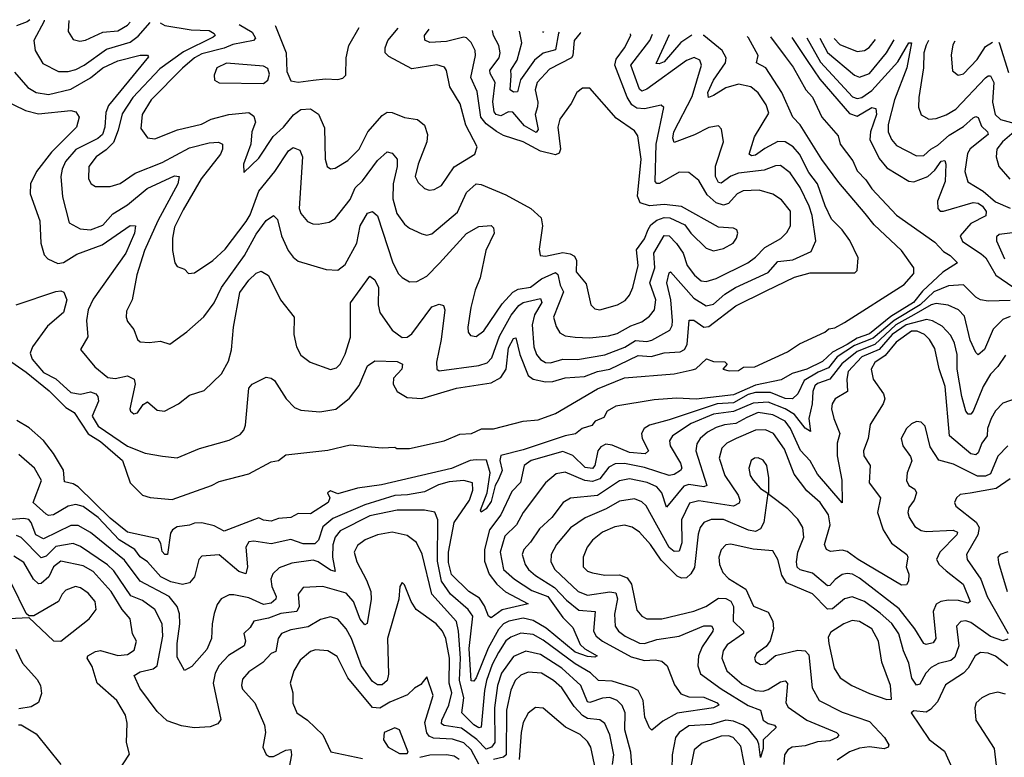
# Model space of a CAD drawing. Extents: x 1552294 to 1694791, y 811929 to 917222.
# Tile 283 of 643: x 1573988 to 1577971, y 914194 to 917179. Entities that reach past the tile are written whole.
import ezdxf

# ---------------------------------------------------------------- set-up
doc = ezdxf.new("R2010")
doc.units = 0

msp = doc.modelspace()

# ---------------------------------------------------------------- linework, layer by layer
at = {"layer": '0CON10XD'}
for points in [[(1574029.8, 917179.3), (1574019.3, 917170.7), (1573975.3, 917155)], [(1574088, 917178), (1574087.1, 917172.9), (1574045.4, 917095), (1574051.5, 917055), (1574082, 917002), (1574145, 916969.7), (1574185, 916969), (1574215, 916978.3), (1574248.6, 916995), (1574339.4, 917060.6), (1574435, 917088.2), (1574467.6, 917112.4), (1574515.7, 917168)], [(1574187.2, 917175.6), (1574185, 917131.2), (1574205, 917099.4), (1574231.9, 917091.9), (1574255, 917095.9), (1574325, 917129.4), (1574385.5, 917134.5), (1574425, 917156.9), (1574435.5, 917169.8)], [(1574556, 917167), (1574575, 917155.6), (1574682.4, 917137.6), (1574755, 917135.3), (1574775, 917123.8), (1574778.9, 917115), (1574771.5, 917108.5), (1574650.6, 917049.4), (1574555, 916980.2), (1574445.5, 916864.5), (1574402.3, 916797.7), (1574387.2, 916732.8), (1574367.7, 916682.3), (1574338, 916652), (1574298, 916625), (1574267.5, 916585), (1574266.2, 916535), (1574277.3, 916515), (1574295, 916503.8), (1574355, 916503.9), (1574395, 916516), (1574455, 916557.7), (1574565, 916601.2), (1574675, 916661.3), (1574755, 916681.6), (1574793.1, 916683.1), (1574808.9, 916675), (1574808.8, 916655), (1574800, 916635), (1574722, 916535), (1574649.5, 916410.5), (1574615, 916340), (1574605.9, 916295), (1574605.9, 916245), (1574615.4, 916195.4), (1574625, 916180.8), (1574655, 916169.2), (1574671.7, 916151.7), (1574695, 916154.5), (1574770, 916205), (1574819.9, 916250.1), (1574905, 916362.4), (1574920.7, 916389.3), (1574955.7, 916485), (1575020.4, 916565), (1575075, 916648.5), (1575095, 916662.5), (1575121.2, 916651.2), (1575132.3, 916625), (1575118.6, 916415), (1575125, 916394.4), (1575153.1, 916363.1), (1575173.6, 916353.6), (1575195, 916352.5), (1575240, 916360), (1575264.4, 916375), (1575325, 916452.2), (1575345, 916498.9), (1575375, 916527.6), (1575435, 916610), (1575475, 916644.6), (1575495, 916639.2), (1575515.2, 916615), (1575514.7, 916584.7), (1575498.9, 916515), (1575497.6, 916455), (1575513.8, 916395), (1575545, 916351.8), (1575565, 916335.4), (1575615, 916313.2), (1575635, 916307.7), (1575655, 916312.9), (1575759.5, 916400.5), (1575795, 916480.5), (1575834.8, 916515.2), (1575855, 916512.1), (1575955, 916471.2), (1576055.8, 916415), (1576097.6, 916377.6), (1576102.7, 916345), (1576088.8, 916251.2), (1576093.8, 916225), (1576115, 916221.8), (1576185, 916237.2), (1576215, 916231.9), (1576231.8, 916221.8), (1576239.8, 916205), (1576239.5, 916159.5), (1576280.1, 916110.1), (1576298.1, 916025), (1576315, 916008.9), (1576335, 916005.5), (1576405.8, 916025), (1576436.7, 916043.3), (1576454.5, 916065), (1576468.1, 916095), (1576490, 916185), (1576482.5, 916247.5), (1576515, 916293.1), (1576530.2, 916329.8), (1576541.3, 916348.7), (1576565, 916368.2), (1576595, 916378.7), (1576617.4, 916377.4), (1576678.6, 916348.6), (1576703.2, 916315), (1576764.7, 916254.7), (1576795, 916243.9), (1576835, 916253.2), (1576874.3, 916275), (1576888.1, 916295), (1576892.9, 916315), (1576888.9, 916328.9), (1576875, 916335.6), (1576815, 916339.6), (1576665, 916423.5), (1576595, 916431.8), (1576535, 916426.5), (1576498.3, 916438.3), (1576486.5, 916465), (1576502.2, 916615), (1576488.9, 916708.9), (1576475, 916728.9), (1576401.3, 916781.3), (1576295, 916902), (1576265, 916901.9), (1576241.4, 916885), (1576219.4, 916840.6), (1576173.5, 916776.5), (1576164.6, 916744.6), (1576176.3, 916655), (1576170.6, 916639.4), (1576155, 916632.3), (1576095, 916646.8), (1576025, 916685.2), (1575945, 916710.7), (1575917.1, 916727.1), (1575875, 916758), (1575854, 916785), (1575839.2, 916889.2), (1575812.8, 916945), (1575832.1, 917035), (1575831.1, 917055), (1575815, 917086.4), (1575795.9, 917105.9), (1575785, 917108.9), (1575715, 917090.4), (1575646.9, 917086.9), (1575626.7, 917096.7), (1575625.4, 917115), (1575644.2, 917141.6)], [(1574875.7, 917159.6), (1574929.1, 917129.1), (1574942.5, 917105), (1574934, 917095), (1574850.8, 917079.2), (1574815, 917063.6), (1574725, 917041.5), (1574695.7, 917025), (1574647.4, 916982.6), (1574520.3, 916855), (1574484.3, 916795), (1574478.7, 916738.7), (1574505, 916700.8), (1574535, 916696.9), (1574626.6, 916733.4), (1574723.6, 916756.4), (1574763.5, 916776.5), (1574834.2, 916795.8), (1574915, 916803.8), (1574935, 916789.4), (1574942.3, 916765), (1574927.1, 916725), (1574923.3, 916675), (1574893.3, 916595), (1574895, 916561.2), (1574955, 916619.6), (1575013.5, 916706.5), (1575055, 916744.7), (1575095.9, 916794.1), (1575125, 916815.3), (1575165, 916819.2), (1575197.1, 916797.1), (1575221.2, 916741.2), (1575223.8, 916615), (1575232.5, 916585), (1575245, 916575.8), (1575265, 916577.8), (1575315, 916608.9), (1575361.3, 916655), (1575396.1, 916725), (1575455, 916791.5), (1575475, 916805.3), (1575495, 916804.2), (1575545, 916783.2), (1575597.5, 916775), (1575625, 916753.1), (1575637.5, 916715), (1575635.3, 916685), (1575600, 916595), (1575587.7, 916545), (1575600.1, 916520.1), (1575625, 916496.7), (1575645, 916489.5), (1575665, 916491.8), (1575695, 916508.5), (1575745.6, 916584.4), (1575829.2, 916635), (1575838.2, 916665), (1575792.9, 916752.9), (1575769.4, 916839.4), (1575727.5, 916907.5), (1575715, 916973.8), (1575706.9, 916986.9), (1575675, 916996.8), (1575575, 916980.3), (1575481, 917031), (1575466.4, 917045), (1575466.8, 917065), (1575478, 917095), (1575518.5, 917144.6)], [(1573915, 916859.3), (1574011.4, 916811.4), (1574065, 916797.8), (1574195, 916811.8), (1574216.1, 916806.1), (1574228.5, 916785), (1574218.2, 916745), (1574116.7, 916643.3), (1574056.3, 916565), (1574032, 916515), (1574030.7, 916475), (1574070, 916365), (1574073.9, 916275), (1574087.2, 916227.2), (1574102.1, 916212.1), (1574143.2, 916193.2), (1574165, 916197.3), (1574219.9, 916230.1), (1574321.6, 916268.4), (1574435, 916346.1), (1574456.7, 916345), (1574453.4, 916315), (1574417.7, 916235), (1574285, 916047.9), (1574265.2, 916005), (1574258.3, 915961.7), (1574263.6, 915896.4), (1574234.6, 915845), (1574292.5, 915775), (1574345, 915731.9), (1574375, 915727.1), (1574425, 915738.4), (1574451.6, 915725), (1574455.2, 915705), (1574434.2, 915605), (1574436.7, 915595), (1574450, 915585), (1574465, 915588.8), (1574487.5, 915622.5), (1574505, 915632.9), (1574545, 915598.8), (1574574.6, 915595.4), (1574630.8, 915625), (1574675, 915660), (1574735, 915679.4), (1574805, 915746.9), (1574832.7, 915797.3), (1574845, 915843.8), (1574853.2, 915935), (1574879.1, 916075), (1574915, 916125.5), (1574945, 916153.5), (1574965, 916161.9), (1574995, 916144.2), (1575043.6, 916045), (1575098.5, 915975), (1575096.7, 915905), (1575107.3, 915855), (1575125, 915821.9), (1575162.8, 915792.8), (1575245, 915764.4), (1575269.8, 915770.2), (1575285, 915785.8), (1575305, 915826), (1575326.3, 915895), (1575326.8, 916033.2), (1575405, 916140.8), (1575425, 916127.1), (1575440.2, 916095), (1575438.8, 916025), (1575445, 915994.4), (1575495, 915922.7), (1575535, 915893.9), (1575555, 915894.1), (1575575, 915908.5), (1575655, 916017.3), (1575685, 916028.1), (1575703, 916023), (1575707.5, 916005), (1575693.1, 915885), (1575674.1, 915794.1), (1575675.4, 915765.4), (1575685, 915758.2), (1575845, 915779.3), (1575878.6, 915791.4), (1575898.4, 915811.6), (1575929, 915899), (1575976.1, 915983.9), (1576006.7, 916023.3), (1576025, 916035.1), (1576095, 916050.9), (1576100.6, 916035), (1576069.9, 915985), (1576061.2, 915945), (1576068, 915855), (1576078.6, 915825), (1576094.2, 915804.2), (1576115, 915791.9), (1576135, 915790.2), (1576184.8, 915805.2), (1576244.3, 915804.3), (1576355, 915822.6), (1576435.7, 915854.3), (1576478.5, 915881.5), (1576525, 915877.1), (1576545, 915882.5), (1576617.6, 915922.4), (1576627.8, 915942.2), (1576628.8, 915961.2), (1576622.5, 916045), (1576606.1, 916113.9), (1576614.8, 916155.2), (1576620.9, 916159.1), (1576715, 916053), (1576765, 916022), (1576795, 916028.4), (1576841, 916069), (1576883.4, 916095), (1577015, 916156.6), (1577055, 916201.1), (1577115, 916207.2), (1577189.3, 916240.7), (1577208.9, 916285), (1577193, 916387), (1577181.4, 916425), (1577145, 916499.6), (1577105, 916560), (1577065, 916589.3), (1577045, 916588.4), (1576999.1, 916570.9), (1576895, 916558.2), (1576864.4, 916545.6), (1576825, 916518), (1576815, 916520.4), (1576803.2, 916545), (1576803.2, 916586.8), (1576834.5, 916685), (1576826.7, 916736.7), (1576815, 916750), (1576775, 916742.7), (1576717, 916713), (1576635, 916681.9), (1576629.6, 916699.6), (1576634.1, 916725), (1576708.5, 916868.5), (1576746.5, 916995), (1576739.5, 917015), (1576716, 917026), (1576685, 917014.1), (1576525, 916897.5), (1576505, 916890.5), (1576495, 916897.5), (1576460.2, 916995), (1576537.5, 917095), (1576547.8, 917120.5)], [(1573967.1, 916967.1), (1574021.8, 916905), (1574055, 916884.3), (1574105, 916876), (1574195, 916898.4), (1574275, 916944.1), (1574325, 916983.9), (1574385, 917012.8), (1574475.3, 917035.3), (1574505.5, 917035.5), (1574509.2, 917029.2), (1574348, 916832), (1574336.5, 916803.5), (1574333.4, 916745), (1574322.9, 916715), (1574305, 916698.4), (1574215.9, 916654.1), (1574174.3, 916605), (1574160, 916575), (1574155.3, 916545), (1574161.9, 916461.9), (1574187.9, 916357.9), (1574232.6, 916332.6), (1574275, 916329.5), (1574325, 916348.4), (1574365, 916393.4), (1574425, 916430), (1574504, 916496), (1574615, 916547.8), (1574634, 916545), (1574628.2, 916515), (1574547, 916365), (1574493.3, 916245), (1574462.6, 916147.4), (1574443.1, 916045), (1574420.6, 915999.4), (1574419.5, 915975), (1574425, 915958), (1574450, 915925), (1574464.6, 915884.6), (1574475, 915875.8), (1574512.4, 915872.4), (1574557.9, 915877.9), (1574595, 915866), (1574665, 915916.1), (1574732.6, 915977.4), (1574775, 916033.1), (1574804.2, 916095), (1574897.3, 916225), (1574945, 916311.8), (1574985, 916366.9), (1575015, 916386.9), (1575031.2, 916371.2), (1575047.3, 916305), (1575074.3, 916245), (1575095, 916217.9), (1575115, 916201.8), (1575228.3, 916168.3), (1575275, 916165.5), (1575305, 916188.5), (1575352.2, 916275), (1575365.8, 916345), (1575395, 916395.8), (1575415, 916403.3), (1575435.8, 916385), (1575497.6, 916195), (1575520.7, 916150.7), (1575535, 916136.5), (1575565, 916118.5), (1575595, 916119.6), (1575635, 916140.9), (1575685.7, 916194.3), (1575795, 916314.5), (1575845, 916342.2), (1575895, 916346.2), (1575905, 916337.5), (1575907.8, 916315), (1575873.2, 916245), (1575850.7, 916135), (1575830.5, 916085), (1575812.6, 916015), (1575800.4, 915935), (1575802.7, 915915), (1575811.6, 915901.6), (1575835, 915897.3), (1575865, 915920), (1575940.4, 916029.6), (1575983.2, 916076.8), (1576005, 916088.8), (1576055, 916096.6), (1576098.7, 916131.3), (1576155, 916156.5), (1576165, 916148.2), (1576174.2, 916105), (1576187.9, 916077.9), (1576147.4, 915975), (1576158, 915938), (1576172.7, 915912.7), (1576195, 915900), (1576235, 915894.3), (1576295, 915892.5), (1576369.7, 915900.3), (1576405, 915909.4), (1576459.7, 915940.3), (1576505, 915957.3), (1576535, 915979.7), (1576556.3, 916005), (1576561.7, 916045), (1576536.8, 916115), (1576557.3, 916175), (1576553, 916235), (1576594.6, 916305.4), (1576615, 916304.3), (1576645, 916273.8), (1576672.2, 916235), (1576687.4, 916185), (1576717.9, 916145), (1576745, 916122), (1576765, 916119.3), (1576805, 916132), (1576933.8, 916195), (1576965, 916217.8), (1577002, 916258), (1577066.8, 916293.2), (1577091.3, 916318.7), (1577105.3, 916345), (1577105.8, 916405), (1577069.9, 916449.9), (1577035, 916473.5), (1576979.1, 916489.1), (1576915, 916487.3), (1576890.3, 916475), (1576855, 916436), (1576835, 916428.3), (1576805, 916438.2), (1576769.4, 916470.6), (1576735, 916528.9), (1576695, 916560.4), (1576655, 916561.8), (1576576.1, 916516.1), (1576565, 916516.9), (1576558.4, 916525), (1576562.3, 916675), (1576594.2, 916824.2), (1576582.9, 916832.9), (1576515, 916819), (1576485, 916820.7), (1576464.7, 916834.7), (1576445.1, 916865.1), (1576394.8, 916995), (1576400.4, 917019.6), (1576434.8, 917065), (1576459.5, 917115), (1576459, 917122.6)], [(1575022, 917156.1), (1575023.6, 917153.6), (1575065.7, 917045), (1575069.5, 916969.5), (1575085, 916932), (1575115, 916926.7), (1575175, 916934.2), (1575225, 916939.6), (1575275, 916936.7), (1575295, 916942.9), (1575307.1, 916955), (1575309.1, 917025), (1575319.2, 917075), (1575361.1, 917148.2)], [(1576258.4, 917127.3), (1576254.9, 917125.1), (1576231, 917095), (1576226, 917035), (1576220.3, 917025), (1576131, 916979), (1576081.9, 916925), (1576073.3, 916895), (1576084.5, 916845), (1576082.7, 916827.3), (1576073.5, 916795), (1576085.2, 916734.8), (1576077.1, 916722.9), (1576029.5, 916749.5), (1575983.1, 916805), (1575965, 916805.9), (1575935, 916789.7), (1575916.1, 916796.1), (1575906.8, 916806.8), (1575902.5, 916847.5), (1575911.3, 916925), (1575891, 916961), (1575890, 916975), (1575927.5, 917025), (1575931.9, 917045), (1575926.8, 917075), (1575904.3, 917115), (1575901.1, 917135.6)], [(1576170.8, 917129.3), (1576167.7, 917125), (1576155, 917057.5), (1576105, 917044.2), (1576070.6, 917015), (1576014.3, 916935.7), (1576002.1, 916887.9), (1575985, 916886.4), (1575972.1, 916895), (1575976.5, 916953.5), (1575974.8, 916975), (1576000, 917015), (1576018.8, 917085), (1576009.6, 917133.1)], [(1576107.4, 917130.8), (1576105, 917128), (1576105, 917130.9)], [(1576707.3, 917116.8), (1576662.5, 917087.5), (1576595, 917008.5), (1576575, 917000), (1576562.5, 917002.5), (1576616.7, 917118.9)], [(1573938.8, 915805), (1574015, 915753), (1574107.6, 915677.6), (1574175, 915610.2), (1574209.4, 915589.4), (1574265, 915503.9), (1574315, 915472.6), (1574403.8, 915395), (1574435, 915305.5), (1574485, 915255.8), (1574515.5, 915245.5), (1574605, 915237.4), (1574764.4, 915295), (1574795, 915310.6), (1574915, 915341.9), (1575005, 915390), (1575035, 915396.2), (1575065, 915418.8), (1575235, 915437.1), (1575325, 915459.2), (1575455, 915446.7), (1575505, 915450), (1575514.2, 915444.2), (1575565, 915443.8), (1575705, 915475.6), (1575768.3, 915501.7), (1575816, 915505), (1575856.7, 915523.3), (1575905, 915524.1), (1576025.3, 915554.7), (1576085, 915559.7), (1576155, 915586.2), (1576324.7, 915685.3), (1576435, 915730.6), (1576635, 915746.9), (1576707.9, 915762.1), (1576722.9, 915767.1), (1576766.4, 915806.4), (1576795, 915796), (1576840, 915795), (1576850, 915785), (1576832.5, 915765), (1576858.3, 915758.3), (1576895, 915760), (1576916.5, 915773.5), (1576961.4, 915775), (1577094, 915835), (1577142.6, 915867.4), (1577245, 915914.3), (1577261.5, 915928.5), (1577285, 915932.6), (1577325, 915954.3), (1577565, 916108), (1577605, 916152.6), (1577605.1, 916175.1), (1577554.8, 916245), (1577445, 916348.8), (1577408, 916395), (1577301.1, 916521.1), (1577233, 916613), (1577145, 916753.2), (1577115.1, 916785.1), (1577071.2, 916885), (1577006.1, 916985), (1576968.7, 917005), (1576974.9, 917035), (1576936, 917106), (1576930.4, 917111.6)], [(1573974.4, 916025), (1574135, 916079.6), (1574155, 916082.2), (1574167.2, 916077.2), (1574178.9, 916045), (1574166.2, 915995), (1574100.5, 915939.5), (1574040.4, 915855), (1574030.5, 915829.5), (1574038.6, 915805), (1574085, 915751.2), (1574135, 915725.9), (1574195, 915670.8), (1574235, 915663.7), (1574275, 915673.3), (1574295.9, 915665), (1574304.1, 915654.1), (1574306.5, 915635), (1574282, 915575), (1574305.9, 915535), (1574425, 915454.2), (1574495.5, 915425.5), (1574566.5, 915413.5), (1574625, 915406.2), (1574715, 915444.6), (1574835, 915478.2), (1574879.8, 915500.2), (1574895, 915518.1), (1574901.8, 915538.2), (1574915, 915688.6), (1574928.5, 915705), (1574985, 915732.4), (1575005, 915728.6), (1575018.7, 915718.7), (1575066.2, 915645), (1575099.6, 915609.6), (1575125, 915598.8), (1575202.1, 915592.1), (1575266.6, 915603.4), (1575322.5, 915647.5), (1575361, 915699), (1575395, 915778), (1575425, 915798.6), (1575514.5, 915795.5), (1575537.1, 915785), (1575534.2, 915765), (1575500.7, 915729.3), (1575499.1, 915705), (1575514.7, 915675), (1575555, 915650.5), (1575615, 915646.5), (1575755, 915688.7), (1575895, 915710), (1575935, 915731.3), (1575955.3, 915764.7), (1575965, 915851.8), (1575985, 915888.8), (1575995, 915892.5), (1576011.1, 915825), (1576045, 915739.4), (1576065, 915724), (1576115, 915713.2), (1576145, 915714.9), (1576195, 915730.2), (1576272.2, 915735), (1576325, 915755.5), (1576375, 915765.5), (1576490.1, 915819.9), (1576543, 915817), (1576595, 915830.6), (1576660, 915835), (1576676.8, 915845), (1576688.5, 915865), (1576696.5, 915963.5), (1576715, 915963.2), (1576755, 915934.8), (1576775, 915937.6), (1576885, 916021), (1577007.9, 916082.1), (1577122.5, 916137.5), (1577184.9, 916155.1), (1577365.7, 916154.3), (1577376.2, 916165), (1577379.4, 916215), (1577346, 916286), (1577315, 916328.4), (1577271.8, 916371.8), (1577245.9, 916425.9), (1577214.8, 916515), (1577180.7, 916560.7), (1577142.3, 916635), (1577116.8, 916665), (1577085, 916685.2), (1577055, 916685.9), (1577001.5, 916658.5), (1576965, 916630.7), (1576948.8, 916628.8), (1576938.5, 916635), (1576960, 916705), (1577018.3, 916801.7), (1577008.1, 916835), (1576975, 916883.7), (1576945, 916907.3), (1576895, 916918.4), (1576845, 916904.2), (1576795, 916872.8), (1576774.3, 916864.3), (1576771.7, 916885), (1576795, 916934.1), (1576843, 917005), (1576846, 917025), (1576829.8, 917055), (1576755, 917115.7), (1576752.6, 917115.7)], [(1577025.2, 917109.4), (1577085, 917030.2), (1577117, 916987), (1577168.6, 916895), (1577195.1, 916865.1), (1577232.8, 916785), (1577298.8, 916708.8), (1577307.4, 916675), (1577358.5, 916608.5), (1577375, 916567.3), (1577410.6, 916530.6), (1577435, 916494.4), (1577535, 916388.5), (1577689.5, 916279.5), (1577725, 916240.7), (1577752.2, 916225), (1577781.5, 916195), (1577722.2, 916157.8), (1577639.4, 916080.6), (1577603.6, 916035), (1577512.1, 915977.9), (1577425, 915907.5), (1577375, 915890.8), (1577335.8, 915865), (1577275.8, 915834.2), (1577235, 915795.6), (1577171.7, 915765), (1577112.9, 915747.1), (1577067.8, 915722.2), (1576965, 915699.9), (1576875, 915661.9), (1576725, 915643.8), (1576645, 915647.4), (1576555, 915640.7), (1576398.9, 915615), (1576364.2, 915595), (1576350.7, 915569.3), (1576316, 915555), (1576303.1, 915536.9), (1576263.8, 915525), (1576236.7, 915503.3), (1576195, 915495.9), (1576025, 915439.1), (1575935, 915416.3), (1575930.2, 915395), (1575940.2, 915355), (1575925, 915319.1), (1575911.1, 915295), (1575895, 915230), (1575875, 915199.7), (1575855, 915185.8), (1575851.6, 915195), (1575879.3, 915265), (1575891.3, 915345), (1575876.8, 915396.7), (1575835, 915398.4), (1575810, 915395), (1575735, 915363.7), (1575452.3, 915297.7), (1575355, 915283.8), (1575275, 915260), (1575245, 915273.3), (1575233.8, 915265), (1575243.3, 915245), (1575236, 915225), (1575165, 915180), (1575115, 915181.2), (1575085, 915164.3), (1575035, 915161.1), (1575005, 915150.6), (1574975, 915154), (1574955, 915163.3), (1574815, 915109.4), (1574775, 915130.8), (1574725, 915143.5), (1574695, 915142.1), (1574675.6, 915134.4), (1574625, 915127.2), (1574606.4, 915115), (1574598.7, 915101.3), (1574586.8, 915015), (1574575, 915014.7), (1574565, 915027.5), (1574559.1, 915059.1), (1574548.5, 915078.5), (1574425, 915105.7), (1574355, 915162.4), (1574225, 915289), (1574205, 915301.2), (1574169.4, 915309.4), (1574165, 915356.7), (1574125, 915424.4), (1574085, 915476.5), (1574027.3, 915527.3), (1573977.5, 915557.5)], [(1577111.7, 917107.4), (1577173.9, 917013.9), (1577225, 916938.4), (1577345, 916799.6), (1577375, 916789.3), (1577435, 916823.3), (1577450.4, 916820.4), (1577453.4, 916795), (1577430.1, 916725), (1577426.4, 916695), (1577465, 916617.1), (1577495, 916580), (1577585, 916526.3), (1577605, 916523.6), (1577661.8, 916545), (1577689.5, 916570.5), (1577715, 916606.5), (1577729.7, 916609.7), (1577734.2, 916594.2), (1577731.9, 916525), (1577700.3, 916445), (1577701.2, 916415), (1577711.2, 916405), (1577725, 916404.1), (1577845, 916439.6), (1577865, 916436.7), (1577882.3, 916425), (1577897.3, 916402.7), (1577895.3, 916385), (1577835, 916354.5), (1577791.6, 916305), (1577801.8, 916281.8), (1577877.7, 916232.3), (1577895.5, 916215), (1577936.1, 916146.1), (1578005, 916098.3)], [(1577172.3, 917105.9), (1577227.7, 917007.7), (1577357.2, 916867.2), (1577375, 916860.7), (1577395, 916864.5), (1577435, 916892.1), (1577540.6, 917009.4), (1577585, 917085.4), (1577595, 917086.2), (1577576.8, 916985), (1577527, 916855), (1577500.5, 916755), (1577500.6, 916725), (1577514.6, 916695), (1577535, 916670.8), (1577615, 916628.2), (1577645, 916629.3), (1577674, 916656), (1577701.7, 916671.7), (1577747.8, 916712.2), (1577805, 916747.7), (1577845, 916781.8), (1577855, 916787.3), (1577865, 916783.3), (1577878.5, 916748.5), (1577902.7, 916725), (1577905.3, 916715), (1577833.1, 916656.9), (1577821.8, 916638.2), (1577811.3, 916565), (1577823, 916523), (1577885, 916485.2), (1577935, 916442.7), (1577995, 916417.2)], [(1577224, 917104.7), (1577255, 917046), (1577365, 916954.8), (1577385, 916946.6), (1577425, 916960.9), (1577494.1, 917045), (1577525, 917097.7)], [(1577282.6, 917103.4), (1577305, 917079.5), (1577375, 917050.5), (1577405, 917054.3), (1577423.9, 917066.1), (1577449.8, 917099.5)], [(1577663.6, 917094.5), (1577655, 917076.5), (1577645.6, 917045), (1577644.1, 916985), (1577625.3, 916865), (1577623.2, 916825), (1577635, 916794.4), (1577665, 916776.4), (1577695, 916779.6), (1577735, 916793.8), (1577775, 916817.5), (1577895, 916944.2), (1577905, 916952.7), (1577915, 916951.8), (1577927.9, 916925), (1577923.2, 916845), (1577933.9, 916795), (1577955, 916774.8), (1578015, 916759.3)], [(1577770.6, 917092), (1577763, 917077), (1577755.4, 917035.4), (1577761.7, 916971.7), (1577784.6, 916954.6), (1577805, 916960.5), (1577861.2, 917018.8), (1577895, 917070.9), (1577922.4, 917088.4)], [(1577948.1, 917087.8), (1577951.2, 917081.2), (1577987, 916965)], [(1574975, 916920.8), (1574991.5, 916935), (1574998.7, 916958.7), (1574991.7, 916981.7), (1574975, 916990.8), (1574825, 917003.8), (1574785.6, 916985), (1574774.4, 916955), (1574776.2, 916935), (1574795, 916924.4), (1574975, 916920.8)], [(1578010.4, 916725), (1577963.2, 916685), (1577940.3, 916655), (1577937.5, 916625), (1577948.5, 916585), (1577993.3, 916533.3)], [(1578025, 916319.8), (1577949.8, 916310.2), (1577938.9, 916301.1), (1577938.5, 916285), (1577971, 916211)], [(1577995, 916042.7), (1577905, 916040.6), (1577875, 916046.2), (1577855, 916055.8), (1577805, 916106.9), (1577745, 916102.3), (1577685, 916078.5), (1577630.5, 916025), (1577525, 915962.4), (1577440.1, 915889.9), (1577365, 915860.4), (1577294.9, 915815.1), (1577259.1, 915770.9), (1577217.7, 915752.3), (1577160.9, 915719.1), (1577135, 915665.3), (1577114.5, 915645.5), (1577085, 915645.9), (1577025, 915670.8), (1576965, 915671.2), (1576935, 915662.2), (1576875, 915628.4), (1576808.9, 915625), (1576615, 915559.7), (1576535, 915539), (1576514.7, 915525), (1576503, 915505), (1576506.2, 915485), (1576531.1, 915435), (1576518, 915422), (1576455, 915427.7), (1576385, 915457.6), (1576358.5, 915461.5), (1576338.5, 915451.5), (1576327.1, 915435), (1576315.1, 915375), (1576305, 915362.8), (1576275, 915366.7), (1576225, 915416), (1576185, 915432.2), (1576056.5, 915395), (1576029.2, 915375), (1576013.3, 915306.7), (1575979.3, 915270.7), (1575933.8, 915175), (1575889.2, 915115), (1575868.4, 915035), (1575868.2, 914988.2), (1575887.5, 914935), (1575918.4, 914895), (1575953.9, 914863.9), (1576044.4, 914815), (1575939.3, 914790.7), (1575895, 914758.9), (1575885, 914765.7), (1575868, 914808), (1575847.8, 914837.8), (1575804.9, 914864.9), (1575735, 914934), (1575723.1, 914983.1), (1575722.8, 915025), (1575746, 915144), (1575808.1, 915235), (1575820.6, 915275), (1575819.6, 915305), (1575784.4, 915314.4), (1575725, 915309.1), (1575682.8, 915297.2), (1575625, 915268.8), (1575557.1, 915257.1), (1575505, 915253.8), (1575385, 915216.5), (1575255, 915160.9), (1575215, 915126.5), (1575196.3, 915073.7), (1575182, 915058), (1575135, 915058.7), (1575085, 915076.2), (1575005, 915057.7), (1574935, 915069.5), (1574915, 915066.3), (1574903.4, 915045), (1574910, 914965), (1574903, 914937), (1574875, 914946.9), (1574795, 915014), (1574725, 915008.7), (1574713.5, 914995), (1574695, 914924.2), (1574675, 914900.8), (1574646.4, 914893.6), (1574599.4, 914905), (1574558.8, 914925), (1574505.1, 914985.1), (1574475.9, 915005.9), (1574454, 915035), (1574390.3, 915075), (1574305.5, 915165), (1574245, 915209.4), (1574215, 915217.8), (1574185, 915211.4), (1574125, 915175.7), (1574105, 915172.9), (1574095, 915178.4), (1574042.6, 915225), (1574076.9, 915315), (1574048.2, 915365), (1573985, 915419.6)], [(1577995, 915978.6), (1577965, 915966.1), (1577925, 915927.1), (1577890.3, 915845), (1577865, 915823.1), (1577855, 915831.9), (1577832.5, 915882.5), (1577809.8, 915979.8), (1577785.5, 916005.5), (1577743.6, 916023.6), (1577695, 916031.2), (1577675, 916025.6), (1577604.9, 915985.1), (1577532, 915945), (1577446.9, 915865), (1577375, 915836.2), (1577313, 915787), (1577265, 915725.2), (1577215, 915706.7), (1577205, 915697.1), (1577195.8, 915674.2), (1577193.5, 915625), (1577180.5, 915565), (1577186.8, 915513.2), (1577165, 915526.2), (1577121.8, 915581.7), (1577085, 915604.7), (1577015, 915632.2), (1576955, 915627.1), (1576875, 915593.2), (1576795, 915582.9), (1576704.7, 915545), (1576628.5, 915495), (1576616.7, 915475), (1576619.3, 915455), (1576660.4, 915385), (1576665.8, 915365), (1576660.4, 915355), (1576635, 915338.9), (1576615, 915335.2), (1576515, 915367.1), (1576435, 915383.7), (1576397.3, 915382.7), (1576371.8, 915368.2), (1576335, 915321.7), (1576305, 915310.1), (1576274.2, 915314.2), (1576195, 915348), (1576158.8, 915341.2), (1576114.8, 915305.2), (1576024.7, 915185), (1575997.9, 915135), (1575951.2, 915088.8), (1575931.2, 915025), (1575945, 914954.8), (1575990, 914915), (1576059.4, 914869.4), (1576125, 914844.8), (1576185, 914760.8), (1576225, 914720.4), (1576255, 914651.1), (1576273.5, 914633.5), (1576324.4, 914605), (1576315, 914600), (1576285, 914601.8), (1576235, 914620), (1576117.3, 914717.3), (1576065, 914748.2), (1576025, 914757.7), (1575966.4, 914745), (1575945, 914734.5), (1575925, 914711), (1575883.8, 914636.2), (1575835, 914516.5), (1575825, 914502.3), (1575815, 914503.8), (1575806.7, 914635), (1575820.7, 914765), (1575802.8, 914792.8), (1575730.4, 914855), (1575695, 914907.7), (1575678, 914988), (1575680, 915155), (1575666.9, 915186.9), (1575625.2, 915195.2), (1575515, 915194), (1575405, 915171.2), (1575285, 915110.5), (1575265, 915085.4), (1575255.2, 915054.8), (1575253.6, 915005), (1575265, 914946.7), (1575245, 914952.2), (1575195, 914985.5), (1575175, 914991.9), (1575089.5, 914980.5), (1575038.3, 914961.7), (1575012.8, 914937.2), (1575004, 914916), (1575007.6, 914885), (1575026.2, 914845), (1575024.7, 914835), (1575005, 914817.9), (1574975, 914813.1), (1574915, 914840.2), (1574855, 914852.5), (1574835, 914851.5), (1574803.8, 914836.2), (1574787.1, 914812.9), (1574775, 914776), (1574766.2, 914735), (1574763.7, 914675), (1574745, 914630.6), (1574685, 914562.5), (1574655, 914546.2), (1574625, 914600), (1574624.8, 914654.8), (1574636.6, 914735), (1574634.2, 914775), (1574625, 914804.1), (1574592.9, 914845), (1574475, 914907), (1574412.5, 914992.5), (1574275, 915104.3), (1574225, 915131.9), (1574195, 915132.6), (1574085, 915078.5), (1574053.7, 915095), (1574034.9, 915144.9), (1574025, 915156.4), (1574005, 915161.2), (1573923.6, 915153.6)], [(1577975, 915822.3), (1577944.5, 915775.5), (1577915.1, 915744.9), (1577885.6, 915695), (1577845, 915595.6), (1577835, 915582.5), (1577825, 915582.5), (1577815, 915595.7), (1577798.5, 915655), (1577780.1, 915765), (1577780.5, 915825), (1577769.9, 915869.9), (1577755, 915901.8), (1577718.8, 915938.8), (1577680.7, 915960.7), (1577656, 915966), (1577573.6, 915945), (1577517.1, 915905), (1577465, 915845.1), (1577394.9, 915815), (1577338.5, 915755), (1577333.2, 915725), (1577336.4, 915675), (1577286.9, 915645), (1577274.7, 915625), (1577272.2, 915605), (1577280.8, 915565), (1577304.8, 915505), (1577294.8, 915465), (1577294.5, 915414.5), (1577313.7, 915316.3), (1577315, 915224.3), (1577215, 915340.7), (1577185, 915393.7), (1577146.2, 915436.2), (1577106.6, 915525), (1577085, 915555.2), (1577035, 915579.7), (1576975, 915590.4), (1576929.9, 915570.1), (1576885, 915545.4), (1576839.6, 915540.4), (1576805, 915529.1), (1576770.1, 915509.9), (1576741.2, 915485), (1576727.1, 915462.9), (1576722.5, 915435), (1576767.5, 915295), (1576755, 915289.3), (1576695, 915298.2), (1576675, 915292.1), (1576605, 915207.1), (1576585.7, 915265), (1576565, 915288.4), (1576526.2, 915306.2), (1576455, 915321.5), (1576415, 915313.6), (1576325, 915254.2), (1576216.5, 915243.5), (1576186.1, 915225), (1576140, 915165), (1576091.4, 915118.7), (1576055, 915064.6), (1576026.9, 915035), (1576021.2, 915015), (1576032.4, 914975), (1576046.7, 914955), (1576075, 914930), (1576151.2, 914881.2), (1576199.7, 914829.7), (1576249.3, 914789.3), (1576316.4, 914785), (1576309.6, 914705), (1576320, 914685), (1576345.3, 914665), (1576461, 914601), (1576515, 914586.8), (1576558.7, 914588.7), (1576585, 914582.9), (1576607.5, 914565), (1576637.4, 914487.4), (1576661.8, 914451.8), (1576695, 914439.6), (1576755, 914437.3), (1576809.6, 914415), (1576816.2, 914405), (1576795, 914394.3), (1576647.2, 914372.8), (1576589.5, 914340.5), (1576545, 914303.8), (1576535, 914313.3), (1576517.4, 914357.4), (1576510.4, 914425), (1576490, 914465), (1576467.5, 914477.5), (1576385, 914503), (1576328.9, 914505), (1576296.9, 914536.9), (1576235, 914572.2), (1576105, 914669.1), (1576065, 914691.2), (1576015, 914696.8), (1575975, 914681.2), (1575954.7, 914665.3), (1575925, 914618.8), (1575899.9, 914570.1), (1575876.5, 914505), (1575867.9, 914465), (1575855, 914316.7), (1575845, 914314.4), (1575825, 914325.9), (1575777.1, 914375), (1575784.2, 914435.8), (1575766.9, 914506.9), (1575770.6, 914595), (1575763.8, 914705), (1575755, 914744.6), (1575654.8, 914855), (1575616, 915016), (1575593.1, 915063.1), (1575555, 915091.6), (1575494.3, 915105.8), (1575435, 915094.7), (1575385.6, 915075), (1575355, 915051.2), (1575340.7, 915025), (1575351.4, 914985), (1575391.1, 914911.1), (1575408.3, 914865), (1575409.8, 914835), (1575394.4, 914735.6), (1575385, 914731.1), (1575365, 914753.8), (1575338.8, 914825), (1575308.6, 914858.6), (1575215, 914886.3), (1575135, 914881.2), (1575115.3, 914855), (1575119.3, 914805), (1575108.9, 914785), (1575045, 914775.8), (1574995, 914757), (1574935.5, 914745), (1574920.4, 914719.6), (1574895.4, 914695), (1574901.2, 914665), (1574896.4, 914645), (1574833.1, 914606.9), (1574794.6, 914565.4), (1574779.1, 914535), (1574770.9, 914495), (1574802.1, 914347.9), (1574790, 914330), (1574758.3, 914318.3), (1574693.4, 914313.4), (1574642.2, 914322.2), (1574585, 914342.5), (1574545, 914379.4), (1574474.7, 914474.7), (1574451.5, 914525), (1574475, 914540.7), (1574528.1, 914551.9), (1574544.8, 914565.2), (1574567.4, 914685), (1574564.7, 914735), (1574535, 914792.5), (1574485, 914829.3), (1574437.6, 914847.6), (1574369.6, 914949.6), (1574343.2, 914973.2), (1574235, 915047.8), (1574205, 915059.4), (1574135, 915047.6), (1574095, 915008.1), (1574075, 915002.3), (1573995, 915083.9), (1573975, 915092.1)], [(1578065, 915662.8), (1577965, 915628.2), (1577935, 915597.1), (1577917.7, 915565), (1577903.2, 915525), (1577901.1, 915495), (1577879.5, 915465), (1577865, 915426.2), (1577855, 915418.1), (1577835, 915422.3), (1577749, 915495), (1577731.3, 915695), (1577706.8, 915766.8), (1577689.1, 915849.1), (1577668.2, 915885), (1577647.8, 915905), (1577618.9, 915918.9), (1577595, 915918.4), (1577533.4, 915875), (1577489.1, 915820.9), (1577447.6, 915792.4), (1577432.5, 915765), (1577440, 915725), (1577481.5, 915665), (1577487.5, 915645), (1577481.1, 915625), (1577428.5, 915541.5), (1577420.7, 915485), (1577401.8, 915435), (1577402.9, 915415), (1577428.2, 915375), (1577424.7, 915305), (1577469.6, 915245), (1577457.4, 915185), (1577481.4, 915115), (1577515, 915060.9), (1577576, 915015), (1577580.6, 915005), (1577573.2, 914965), (1577584.5, 914935), (1577583.1, 914906.9), (1577575, 914892), (1577555, 914891.1), (1577379.1, 914995), (1577335, 915027.1), (1577315, 915032.9), (1577267.4, 915027.4), (1577251.5, 915035), (1577243.5, 915055), (1577266.5, 915135), (1577259.6, 915175), (1577226.2, 915225), (1577172.2, 915272.2), (1577120.8, 915340.8), (1577081.1, 915441.1), (1577036.8, 915505), (1577005, 915520), (1576965, 915518.8), (1576885.7, 915484.3), (1576848.2, 915465), (1576828, 915445), (1576817.3, 915405), (1576839.8, 915335), (1576894.7, 915255), (1576901.1, 915235), (1576897.7, 915222.3), (1576875, 915211.1), (1576735, 915232.2), (1576696.8, 915223.2), (1576664.5, 915155), (1576667.1, 915062.9), (1576655, 915028.8), (1576635, 915026.9), (1576615, 915043.1), (1576522.3, 915212.3), (1576505, 915228.9), (1576475, 915240.5), (1576415, 915231.6), (1576360.4, 915199.6), (1576276.1, 915163.9), (1576216.5, 915123.5), (1576159.2, 915055), (1576138.4, 915015), (1576136.4, 914985), (1576153.1, 914955), (1576246.7, 914865), (1576285, 914850), (1576375, 914864.2), (1576399.5, 914859.5), (1576406.3, 914836.3), (1576394, 914774), (1576396.3, 914725), (1576410.7, 914705), (1576436.7, 914685), (1576495, 914657), (1576515.2, 914654.8), (1576565, 914670.6), (1576655, 914684.3), (1576755, 914726.8), (1576786.8, 914726.7), (1576793.8, 914715), (1576791.6, 914705), (1576749.1, 914640.9), (1576734.4, 914605), (1576731.1, 914565), (1576742.1, 914532.1), (1576825, 914472), (1576935, 914403.9), (1576984.8, 914384.8), (1576995.4, 914345), (1577015, 914331.6), (1577041.2, 914325), (1577048.1, 914315), (1576995.3, 914265), (1576995, 914230), (1576985, 914193.8), (1576978.3, 914248.3), (1576970.8, 914265), (1576937.3, 914307.3), (1576915, 914325.1), (1576875, 914341.1), (1576845, 914344.9), (1576785, 914327), (1576695, 914321.2), (1576655, 914295.3), (1576641.2, 914275), (1576627.4, 914205), (1576625.5, 914145)], [(1577985, 915454.6), (1577945, 915412.5), (1577915, 915341.7), (1577895, 915332.7), (1577862.7, 915332.7), (1577765, 915380.8), (1577706.5, 915396.5), (1577671.2, 915451.2), (1577650, 915535), (1577635, 915550), (1577615, 915552.9), (1577595, 915544.3), (1577574.8, 915525.2), (1577553.4, 915485), (1577559.6, 915455), (1577591.9, 915411.9), (1577596.2, 915393.8), (1577578.2, 915345), (1577575.5, 915315), (1577584.5, 915295), (1577608.9, 915278.9), (1577615.9, 915265), (1577605.9, 915235), (1577584.1, 915205), (1577580.7, 915185), (1577585.4, 915165), (1577609, 915129), (1577635, 915112.3), (1577655, 915108.1), (1577764.1, 915114.1), (1577780.8, 915105), (1577778.4, 915095), (1577709.7, 915025), (1577696.7, 914995), (1577707.3, 914975), (1577735, 914948.4), (1577804.2, 914895), (1577832.2, 914825), (1577825, 914817.8), (1577785, 914828.7), (1577745, 914830.5), (1577714.4, 914825.6), (1577695.2, 914814.8), (1577683.6, 914785), (1577693.8, 914675), (1577682.9, 914657.1), (1577655, 914651.3), (1577645, 914655.5), (1577609, 914715), (1577545.9, 914795.9), (1577385, 914919.4), (1577356.4, 914935), (1577335, 914938.8), (1577315, 914934.8), (1577286.6, 914913.4), (1577265, 914889.1), (1577255, 914888.9), (1577195, 914939.4), (1577145, 914952.5), (1577133.5, 914963.5), (1577130.2, 914985), (1577136.1, 915025), (1577160, 915085), (1577156, 915125), (1577135, 915157.5), (1577095, 915199.5), (1577018.3, 915258.3), (1577018.2, 915325), (1577010, 915375), (1576995, 915397.5), (1576975, 915406.9), (1576960, 915405), (1576946.9, 915395), (1576937.1, 915365), (1576942.7, 915335), (1576955, 915315.6), (1576985, 915281.9), (1577013.6, 915263.6), (1576998.7, 915145), (1576985, 915119.1), (1576965, 915108.8), (1576936, 915114), (1576835, 915157), (1576785, 915156.6), (1576755.2, 915144.8), (1576740.5, 915125), (1576732.8, 915097.2), (1576717.3, 914962.7), (1576703.5, 914936.5), (1576685, 914921.1), (1576665, 914920), (1576648, 914928), (1576582.2, 914992.2), (1576540, 915055), (1576495, 915105.4), (1576465, 915126.4), (1576433.9, 915133.9), (1576395, 915126.5), (1576345.6, 915105), (1576305, 915072.7), (1576284, 915045), (1576266.9, 915005), (1576267.9, 914965), (1576285, 914947.7), (1576305, 914940.3), (1576355, 914930.9), (1576415, 914932.4), (1576445, 914920.3), (1576463, 914895), (1576485, 914790), (1576504.5, 914765), (1576525, 914754.6), (1576585.4, 914755.4), (1576715, 914785.9), (1576763.6, 914805), (1576815, 914838), (1576845, 914837.3), (1576865, 914826.6), (1576874.8, 914805), (1576873.8, 914745), (1576915.5, 914705), (1576915.4, 914695), (1576849.8, 914650.2), (1576834.2, 914625), (1576828.1, 914595), (1576848.1, 914545), (1576910.9, 914490.9)], [(1577995, 915321.5), (1577937.8, 915282.2), (1577832.7, 915262.7), (1577792.6, 915257.4), (1577777.8, 915245), (1577769.5, 915225), (1577775, 915211.4), (1577856.2, 915146.2), (1577868.9, 915125), (1577864, 915095), (1577818.4, 915015), (1577820, 914995), (1577875.9, 914915.9), (1577901.2, 914845), (1577986, 914695)], [(1577468.3, 914778.3), (1577405, 914824.3), (1577355, 914844.2), (1577325, 914835.8), (1577275.3, 914794.7), (1577255, 914794.1), (1577195, 914856.4), (1577090.2, 914900.2), (1577071, 914931), (1577054.7, 914995), (1577035, 915030), (1576955, 915036.6), (1576865, 915057.5), (1576845, 915053.6), (1576825, 915034.3), (1576815.9, 915005), (1576818.7, 914975), (1576832.7, 914942.7), (1576855, 914918.2), (1576925.4, 914875.4), (1576955.7, 914805.8), (1577015, 914781.8), (1577034.8, 914744.8), (1577037.1, 914715), (1577024.2, 914665.8), (1577007.5, 914642.5), (1576968.9, 914615), (1576960.6, 914595), (1576965, 914582), (1576985, 914570.6), (1577005, 914572.2), (1577045, 914606.4), (1577135, 914627.7), (1577164.8, 914624.8), (1577179.6, 914609.6), (1577193.5, 914475), (1577222.5, 914425), (1577315, 914377.6), (1577425, 914339.8), (1577486.4, 914275), (1577504.3, 914245), (1577500.8, 914235), (1577485, 914229.1), (1577425, 914236.4), (1577385, 914231.3), (1577345, 914216), (1577295, 914182.6)], [(1574379.2, 914125), (1574432.7, 914207.3), (1574420, 914255), (1574423, 914333), (1574416.1, 914365), (1574380.7, 914425), (1574301.9, 914495), (1574281.5, 914561.5), (1574261.8, 914595), (1574264.6, 914605), (1574295, 914623.3), (1574315, 914626.9), (1574385, 914606.5), (1574425, 914610), (1574451.6, 914628.4), (1574460.8, 914665), (1574444.7, 914694.7), (1574434.6, 914755), (1574402.8, 914792.8), (1574358.1, 914865), (1574285.7, 914945.7), (1574245, 914969.3), (1574155, 914988.2), (1574125, 914964.6), (1574106, 914925), (1574075, 914897.9), (1574065, 914897.1), (1574044.8, 914915), (1574005, 914982.5), (1573965, 915008.6)], [(1577985, 915025.6), (1577953.8, 915015), (1577944.4, 915005), (1577946.7, 914983.3), (1577981.8, 914865)], [(1574155, 914664), (1574269.4, 914755), (1574297.3, 914792.7), (1574293.8, 914825), (1574265, 914859.3), (1574235, 914879.6), (1574214, 914886), (1574175, 914870.4), (1574159.6, 914855), (1574145, 914824.4), (1574045, 914766.7), (1574025, 914767.5), (1574015, 914776.7), (1573956.5, 914895)], [(1576465.7, 914145), (1576460.2, 914215), (1576435.8, 914305), (1576437, 914375), (1576424.8, 914404.8), (1576404.5, 914424.5), (1576375, 914436.5), (1576345, 914433.7), (1576295, 914416.4), (1576285, 914418.9), (1576258.4, 914485), (1576181.3, 914555), (1576095, 914610.3), (1576035, 914623.6), (1575985, 914602.9), (1575937.7, 914535), (1575921.4, 914485), (1575909.1, 914395), (1575909.6, 914255), (1575896.2, 914235), (1575875, 914227.6), (1575836.9, 914266.9), (1575775, 914311.8), (1575705, 914323.2), (1575695, 914330.5), (1575695.6, 914345), (1575724.2, 914405.8), (1575736.8, 914455), (1575725.8, 914495), (1575727.2, 914595), (1575712.3, 914675), (1575698.7, 914705), (1575672.9, 914735), (1575592.2, 914792.2), (1575571.8, 914825), (1575545, 914892.5), (1575535, 914902.5), (1575526.2, 914885), (1575521.5, 914835), (1575476.2, 914675), (1575480.5, 914530.5), (1575475.3, 914505), (1575455, 914488.2), (1575435, 914487.1), (1575415, 914501.8), (1575370.7, 914565), (1575329.8, 914675), (1575308.6, 914715), (1575275, 914753.1), (1575245, 914763.1), (1575205, 914751.6), (1575155, 914722.8), (1575085, 914710.9), (1575047.3, 914695), (1575034.4, 914675.6), (1575025, 914622.9), (1575005, 914614.5), (1574971.4, 914578.6), (1574915, 914540.4), (1574889.5, 914510.5), (1574885.5, 914485), (1574890.1, 914470.1), (1574938.9, 914415), (1574978.2, 914325), (1574983.1, 914295), (1574971.8, 914235), (1574985, 914205.7), (1574998, 914198), (1575015, 914198.2), (1575065, 914223.6), (1575085, 914225.6), (1575088.2, 914205), (1575069.2, 914105)], [(1577985, 914672.5), (1577965, 914666.4), (1577915, 914683.4), (1577835, 914739.6), (1577815, 914746.6), (1577795, 914743.8), (1577777.7, 914725), (1577787.3, 914645), (1577770.2, 914599.8), (1577755, 914585.6), (1577705, 914574.1), (1577675, 914558.4), (1577653.8, 914535), (1577629.6, 914490.4), (1577615, 914486.2), (1577597, 914515), (1577585.2, 914575), (1577562.4, 914625), (1577544.6, 914694.6), (1577515.6, 914735.6), (1577468.3, 914778.3)], [(1573945, 914756.5), (1574025, 914760), (1574125, 914666), (1574155, 914664)], [(1577495, 914428), (1577515, 914430), (1577510.5, 914485), (1577475, 914580), (1577462.1, 914665), (1577435, 914714.7), (1577385, 914743.7), (1577355, 914748.3), (1577321.5, 914735), (1577269.3, 914700.7), (1577258.8, 914681.2), (1577260.7, 914655), (1577282.9, 914555), (1577306.3, 914516.3), (1577354.3, 914485), (1577425, 914452.5), (1577495, 914428)], [(1573972.5, 914632.5), (1573999.1, 914575), (1574059.4, 914509.4), (1574072.6, 914485), (1574076.8, 914453.2), (1574065, 914416.5), (1574035, 914398.2), (1573985, 914390.8)], [(1575845, 914166.9), (1575814.8, 914225), (1575785, 914253.6), (1575738.5, 914268.5), (1575662.6, 914272.6), (1575645, 914280.6), (1575635, 914293.1), (1575627.5, 914335), (1575660.9, 914445), (1575635, 914520), (1575611.4, 914488.6), (1575585, 914474.4), (1575557, 914447), (1575485, 914418.1), (1575445, 914393.9), (1575415, 914396.3), (1575315.5, 914515.5), (1575272.6, 914602.6), (1575235, 914625.4), (1575185, 914629.1), (1575165, 914623.1), (1575123, 914587), (1575097.5, 914545), (1575082.9, 914495), (1575092.7, 914455), (1575093.7, 914413.7), (1575108.9, 914375), (1575151.9, 914345), (1575213.9, 914285), (1575246.7, 914216.7), (1575375, 914190)], [(1577984.4, 914565), (1577935, 914603.3), (1577905, 914616.3), (1577875, 914618.1), (1577853.1, 914605), (1577824.3, 914555.7), (1577805, 914535.2), (1577732.8, 914487.2), (1577701.1, 914418.9), (1577671.8, 914388.2), (1577655, 914377.6), (1577605, 914382.5), (1577594, 914374), (1577667.1, 914267.1), (1577729.4, 914219.4), (1577784, 914096)], [(1576385.6, 914165.6), (1576391.9, 914205), (1576375.1, 914285.1), (1576355, 914330.8), (1576335, 914345.8), (1576285, 914351.1), (1576264.2, 914364.2), (1576230.5, 914400.5), (1576180.5, 914475), (1576147.5, 914505), (1576099.4, 914535), (1576045, 914539.1), (1576015, 914527.3), (1575991.9, 914505), (1575975, 914466.7), (1575957.8, 914385), (1575955.8, 914205), (1575944.9, 914195.1), (1575905, 914185.1)], [(1576910.9, 914490.9), (1576965, 914465.2), (1576995, 914462.6), (1577015, 914468.3), (1577065, 914500.3), (1577085, 914504.3), (1577093.4, 914493.4), (1577087.7, 914415), (1577097, 914397), (1577172.5, 914345), (1577292.5, 914295), (1577301.4, 914285), (1577294.4, 914275), (1577265, 914260.5), (1577215, 914257.5), (1577165, 914240.7), (1577112.9, 914235), (1577094.6, 914225), (1577081.6, 914205), (1577079, 914165)], [(1577975, 914449.4), (1577945, 914457.8), (1577909.4, 914450.6), (1577880, 914435), (1577857.5, 914415), (1577851.4, 914395), (1577856, 914345), (1577930, 914230), (1577942.7, 914115), (1577980.9, 914045)], [(1576317.1, 914147.1), (1576298.6, 914235), (1576285, 914258.8), (1576255, 914286.2), (1576195.8, 914315.8), (1576105, 914392.7), (1576075, 914395.4), (1576045, 914373.1), (1576025.3, 914335), (1576016.2, 914295), (1576008.5, 914185)], [(1573983.8, 914326.2), (1573995, 914325.5), (1574055, 914289.2), (1574155, 914165.4)], [(1575555, 914210), (1575560, 914215), (1575524.2, 914305), (1575505, 914314.4), (1575462, 914295), (1575459.4, 914265), (1575478.5, 914235), (1575525, 914210.4), (1575555, 914210)], [(1576928.8, 914115), (1576905, 914240), (1576874.4, 914275), (1576855, 914281.7), (1576825, 914279.8), (1576748.3, 914251.7), (1576716.6, 914225), (1576702.3, 914157.7)], [(1575766.3, 914185), (1575745, 914199), (1575715, 914204.4), (1575646.9, 914203.1), (1575606.2, 914193.8)]]:
    msp.add_lwpolyline(points, dxfattribs=at)

doc.saveas('drawing.dxf')
